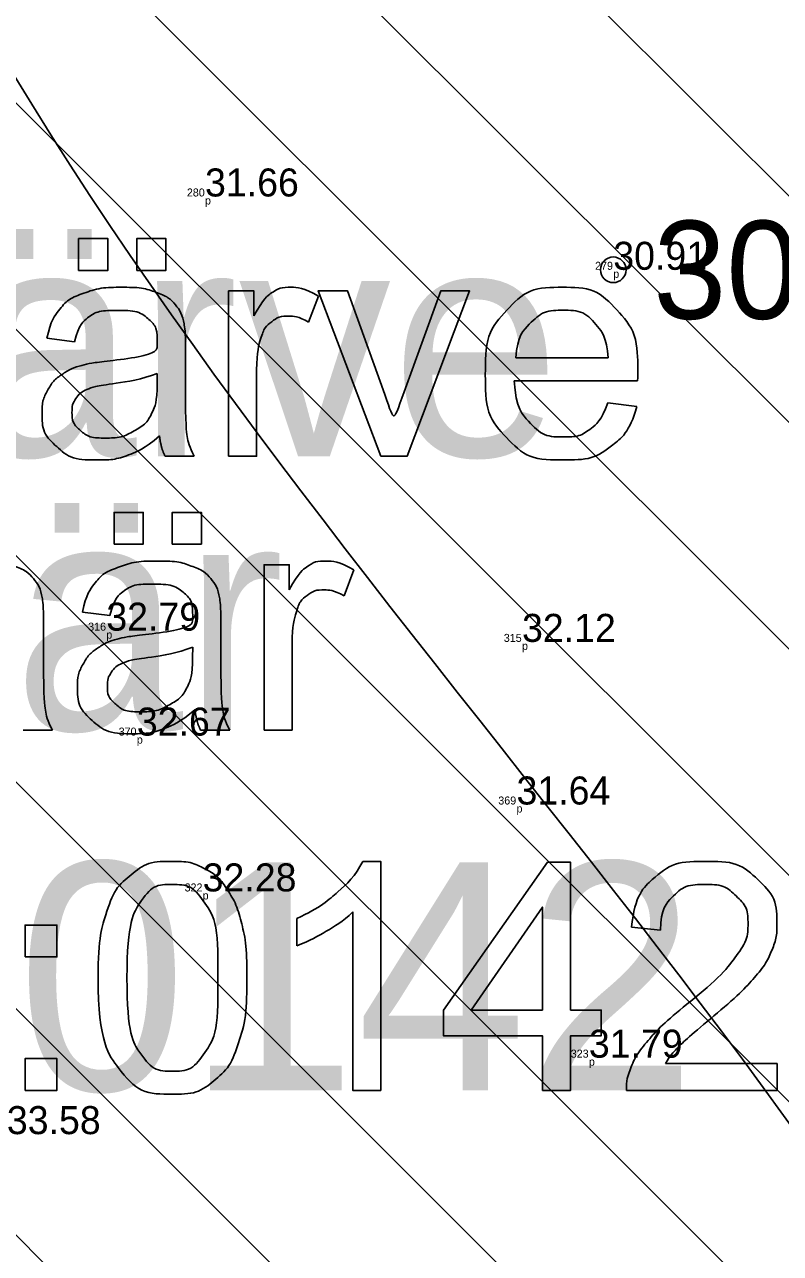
# Model space of a CAD drawing. Extents: x 700746 to 706058, y 6570320 to 6580460.
# Drawn here: x 702974.05 to 702992.92, y 6577302.59 to 6577333.29 of the extents above; entities that cross this region are included whole.
import ezdxf

# ---------------------------------------------------------------- set-up
doc = ezdxf.new("R2010")
doc.units = 0
for name, color, linetype in [('Kaevandatud ala', 7, 'Continuous'), ('kataster', 7, 'Continuous'), ('Kataster tekst', 7, 'Continuous'), ('KORGUS-EH2000', 7, 'Continuous'), ('MOOTKOOD', 7, 'Continuous'), ('MOOTKORG-EH2000', 7, 'Continuous'), ('MOOTNR', 7, 'Continuous'), ('vahekiht', 7, 'Continuous')]:
    doc.layers.add(name, color=color, linetype=linetype)

msp = doc.modelspace()

# ---------------------------------------------------------------- linework, layer by layer
at = {"layer": 'Kaevandatud ala'}
for p, q in [((702943.826, 6577361.34), (703070.403, 6577234.763)), ((702939.119, 6577360.39), (703067.389, 6577232.12)), ((702962.108, 6577360.028), (703081.396, 6577240.74)), ((702934.446, 6577359.407), (703063.902, 6577229.95)), ((702957.254, 6577359.226), (703077.113, 6577239.367)), ((702929.077, 6577359.119), (703058.822, 6577229.374)), ((702924.061, 6577358.478), (703051.767, 6577230.772)), ((702953.131, 6577357.692), (703073.417, 6577237.406)), ((702919.907, 6577356.975), (703046.785, 6577230.097))]:
    msp.add_line(p, q, dxfattribs=at)
at = {"layer": 'kataster'}
for points in [[(702975.401, 6577327.148), (702975.401, 6577327.943), (702976.131, 6577327.943), (702976.131, 6577327.148), (702975.401, 6577327.148)], [(702976.852, 6577327.148), (702976.852, 6577327.943), (702977.582, 6577327.943), (702977.582, 6577327.148), (702976.852, 6577327.148)], [(702979.146, 6577322.504), (702979.146, 6577326.635), (702979.776, 6577326.635), (702979.776, 6577326.009)], [(702981.388, 6577326.503), (702981.143, 6577325.855)], [(702982.944, 6577322.504), (702981.379, 6577326.635), (702982.118, 6577326.635), (702983.003, 6577324.161)], [(702983.527, 6577324.114), (702984.444, 6577326.635), (702985.164, 6577326.635), (702983.601, 6577322.504), (702982.944, 6577322.504)], [(702975.297, 6577325.362), (702974.611, 6577325.453)], [(702978.069, 6577325.167), (702978.069, 6577324.234)], [(702986.315, 6577324.963), (702988.622, 6577324.963)], [(702977.361, 6577324.319), (702977.365, 6577324.576)], [(702979.846, 6577324.667), (702979.846, 6577322.504), (702979.146, 6577322.504)], [(702989.356, 6577324.389), (702986.276, 6577324.389)], [(702988.614, 6577323.837), (702989.337, 6577323.746)], [(702978.29, 6577322.504), (702977.561, 6577322.504)], [(702976.285, 6577320.308), (702976.285, 6577321.103), (702977.015, 6577321.103), (702977.015, 6577320.308), (702976.285, 6577320.308)], [(702977.737, 6577320.308), (702977.737, 6577321.103), (702978.466, 6577321.103), (702978.466, 6577320.308), (702977.737, 6577320.308)], [(702980.03, 6577315.664), (702980.03, 6577319.795), (702980.66, 6577319.795), (702980.66, 6577319.169)], [(702982.272, 6577319.663), (702982.027, 6577319.015)], [(702976.181, 6577318.522), (702975.495, 6577318.613)], [(702974.526, 6577318.327), (702974.526, 6577317.394)], [(702978.953, 6577318.327), (702978.953, 6577317.394)], [(702980.73, 6577317.827), (702980.73, 6577315.664), (702980.03, 6577315.664)], [(702978.245, 6577317.479), (702978.249, 6577317.736)], [(702974.748, 6577315.664), (702974.018, 6577315.664)], [(702979.175, 6577315.664), (702978.445, 6577315.664)], [(702982.496, 6577312.382), (702982.946, 6577312.382), (702982.946, 6577306.66)], [(702986.982, 6577306.66), (702986.982, 6577308.024), (702984.51, 6577308.024), (702984.51, 6577308.667), (702987.108, 6577312.36), (702987.682, 6577312.36), (702987.682, 6577308.667), (702988.451, 6577308.667), (702988.451, 6577308.024), (702987.682, 6577308.024), (702987.682, 6577306.66), (702986.982, 6577306.66)], [(702982.946, 6577306.66), (702982.247, 6577306.66), (702982.247, 6577311.119)], [(702986.982, 6577308.667), (702986.982, 6577311.241), (702985.198, 6577308.667), (702986.982, 6577308.667)], [(702974.066, 6577309.997), (702974.066, 6577310.792), (702974.861, 6577310.792), (702974.861, 6577309.997), (702974.066, 6577309.997)], [(702980.848, 6577310.275), (702980.848, 6577310.952)], [(702989.928, 6577310.662), (702989.207, 6577310.735)], [(702974.066, 6577306.66), (702974.066, 6577307.455), (702974.861, 6577307.455), (702974.861, 6577306.66), (702974.066, 6577306.66)], [(702992.843, 6577307.334), (702992.843, 6577306.66), (702989.076, 6577306.66)], [(702990.049, 6577307.334), (702992.843, 6577307.334)]]:
    msp.add_lwpolyline(points, dxfattribs=at)
for points, degree in [([(702974.611, 6577325.453), (702974.704, 6577325.893), (702974.918, 6577326.164), (702975.131, 6577326.434), (702975.535, 6577326.58), (702975.94, 6577326.726), (702976.472, 6577326.726), (702977, 6577326.726), (702977.331, 6577326.602), (702977.661, 6577326.477), (702977.816, 6577326.289), (702977.972, 6577326.1), (702978.034, 6577325.812), (702978.069, 6577325.633), (702978.069, 6577325.167)], 3), ([(702979.776, 6577326.009), (702980.017, 6577326.447), (702980.221, 6577326.587), (702980.425, 6577326.726), (702980.67, 6577326.726), (702981.023, 6577326.726), (702981.388, 6577326.503)], 3), ([(702989.337, 6577323.746), (702989.166, 6577323.112), (702988.703, 6577322.762), (702988.241, 6577322.412), (702987.522, 6577322.412), (702986.616, 6577322.412), (702986.085, 6577322.97), (702985.555, 6577323.528), (702985.555, 6577324.534), (702985.555, 6577325.576), (702986.091, 6577326.151), (702986.627, 6577326.726), (702987.483, 6577326.726), (702988.311, 6577326.726), (702988.835, 6577326.162), (702989.36, 6577325.599), (702989.36, 6577324.576), (702989.36, 6577324.513), (702989.356, 6577324.389)], 3), ([(702977.422, 6577323.012), (702977.031, 6577322.683), (702976.672, 6577322.548), (702976.312, 6577322.412), (702975.9, 6577322.412), (702975.22, 6577322.412), (702974.854, 6577322.744), (702974.489, 6577323.076), (702974.489, 6577323.593), (702974.489, 6577323.896), (702974.627, 6577324.146), (702974.765, 6577324.397), (702974.988, 6577324.548), (702975.212, 6577324.7), (702975.492, 6577324.778), (702975.698, 6577324.832), (702976.114, 6577324.882), (702976.961, 6577324.983), (702977.361, 6577325.123), (702977.365, 6577325.268), (702977.365, 6577325.306), (702977.365, 6577325.735), (702977.167, 6577325.911), (702976.899, 6577326.149), (702976.372, 6577326.149), (702975.879, 6577326.149), (702975.644, 6577325.975), (702975.41, 6577325.802), (702975.297, 6577325.362)], 3), ([(702988.622, 6577324.963), (702988.575, 6577325.485), (702988.357, 6577325.747), (702988.023, 6577326.153), (702987.49, 6577326.153), (702987.007, 6577326.153), (702986.679, 6577325.829), (702986.35, 6577325.505), (702986.315, 6577324.963)], 3), ([(702981.143, 6577325.855), (702980.888, 6577326.005), (702980.632, 6577326.005), (702980.404, 6577326.005), (702980.222, 6577325.867), (702980.04, 6577325.729), (702979.962, 6577325.484), (702979.846, 6577325.11), (702979.846, 6577324.667)], 3), ([(702977.365, 6577324.576), (702976.984, 6577324.42), (702976.221, 6577324.312), (702975.789, 6577324.25), (702975.61, 6577324.172), (702975.431, 6577324.094), (702975.334, 6577323.945), (702975.236, 6577323.795), (702975.236, 6577323.612), (702975.236, 6577323.333), (702975.448, 6577323.146), (702975.66, 6577322.96), (702976.068, 6577322.96), (702976.472, 6577322.96), (702976.786, 6577323.137), (702977.101, 6577323.313), (702977.249, 6577323.62), (702977.361, 6577323.857), (702977.361, 6577324.319)], 3), ([(702978.069, 6577324.234), (702978.069, 6577323.259), (702978.114, 6577323), (702978.158, 6577322.741), (702978.29, 6577322.504)], 3), ([(702986.276, 6577324.389), (702986.315, 6577323.709), (702986.661, 6577323.347), (702987.007, 6577322.986), (702987.525, 6577322.986), (702987.91, 6577322.986), (702988.182, 6577323.189), (702988.454, 6577323.392), (702988.614, 6577323.837)], 3), ([(702983.003, 6577324.161), (702983.147, 6577323.76), (702983.267, 6577323.328), (702983.36, 6577323.655), (702983.527, 6577324.114)], 3), ([(702977.561, 6577322.504), (702977.452, 6577322.721), (702977.422, 6577323.012)], 2), ([(702971.068, 6577318.613), (702971.161, 6577319.053), (702971.375, 6577319.324), (702971.588, 6577319.594), (702971.993, 6577319.74), (702972.397, 6577319.886), (702972.929, 6577319.886), (702973.457, 6577319.886), (702973.788, 6577319.762), (702974.118, 6577319.637), (702974.273, 6577319.449), (702974.429, 6577319.26), (702974.491, 6577318.972), (702974.526, 6577318.793), (702974.526, 6577318.327)], 3), ([(702975.495, 6577318.613), (702975.588, 6577319.053), (702975.802, 6577319.324), (702976.015, 6577319.594), (702976.42, 6577319.74), (702976.824, 6577319.886), (702977.356, 6577319.886), (702977.884, 6577319.886), (702978.215, 6577319.762), (702978.545, 6577319.637), (702978.7, 6577319.449), (702978.856, 6577319.26), (702978.918, 6577318.972), (702978.953, 6577318.793), (702978.953, 6577318.327)], 3), ([(702980.66, 6577319.169), (702980.901, 6577319.607), (702981.105, 6577319.747), (702981.309, 6577319.886), (702981.554, 6577319.886), (702981.907, 6577319.886), (702982.272, 6577319.663)], 3), ([(702978.306, 6577316.172), (702977.915, 6577315.843), (702977.556, 6577315.708), (702977.196, 6577315.572), (702976.784, 6577315.572), (702976.104, 6577315.572), (702975.739, 6577315.904), (702975.373, 6577316.236), (702975.373, 6577316.753), (702975.373, 6577317.056), (702975.511, 6577317.306), (702975.649, 6577317.557), (702975.873, 6577317.708), (702976.096, 6577317.86), (702976.376, 6577317.938), (702976.582, 6577317.992), (702976.998, 6577318.042), (702977.845, 6577318.143), (702978.245, 6577318.283), (702978.249, 6577318.428), (702978.249, 6577318.466), (702978.249, 6577318.895), (702978.051, 6577319.071), (702977.784, 6577319.309), (702977.256, 6577319.309), (702976.763, 6577319.309), (702976.528, 6577319.135), (702976.294, 6577318.962), (702976.181, 6577318.522)], 3), ([(702982.027, 6577319.015), (702981.772, 6577319.165), (702981.516, 6577319.165), (702981.288, 6577319.165), (702981.106, 6577319.027), (702980.924, 6577318.889), (702980.846, 6577318.644), (702980.73, 6577318.27), (702980.73, 6577317.827)], 3), ([(702978.249, 6577317.736), (702977.868, 6577317.58), (702977.105, 6577317.472), (702976.673, 6577317.41), (702976.494, 6577317.332), (702976.315, 6577317.254), (702976.218, 6577317.105), (702976.12, 6577316.955), (702976.12, 6577316.772), (702976.12, 6577316.493), (702976.332, 6577316.306), (702976.544, 6577316.12), (702976.952, 6577316.12), (702977.356, 6577316.12), (702977.67, 6577316.297), (702977.985, 6577316.473), (702978.133, 6577316.78), (702978.245, 6577317.017), (702978.245, 6577317.479)], 3), ([(702974.526, 6577317.394), (702974.526, 6577316.419), (702974.571, 6577316.16), (702974.615, 6577315.901), (702974.748, 6577315.664)], 3), ([(702978.953, 6577317.394), (702978.953, 6577316.419), (702978.998, 6577316.16), (702979.042, 6577315.901), (702979.175, 6577315.664)], 3), ([(702978.445, 6577315.664), (702978.337, 6577315.881), (702978.306, 6577316.172)], 2), ([(702975.887, 6577309.471), (702975.887, 6577310.482), (702976.094, 6577311.099), (702976.302, 6577311.716), (702976.712, 6577312.049), (702977.122, 6577312.382), (702977.744, 6577312.382), (702978.202, 6577312.382), (702978.549, 6577312.197), (702978.896, 6577312.013), (702979.12, 6577311.665), (702979.345, 6577311.317), (702979.473, 6577310.818), (702979.601, 6577310.318), (702979.601, 6577309.471), (702979.601, 6577308.469), (702979.395, 6577307.852), (702979.189, 6577307.235), (702978.779, 6577306.9), (702978.369, 6577306.565), (702977.744, 6577306.565), (702976.92, 6577306.565), (702976.45, 6577307.153), (702975.887, 6577307.866), (702975.887, 6577309.471)], 3), ([(702980.848, 6577310.952), (702981.435, 6577311.228), (702981.874, 6577311.62), (702982.313, 6577312.013), (702982.496, 6577312.382)], 3), ([(702989.207, 6577310.735), (702989.281, 6577311.539), (702989.763, 6577311.961), (702990.245, 6577312.382), (702991.058, 6577312.382), (702991.878, 6577312.382), (702992.356, 6577311.927), (702992.834, 6577311.473), (702992.834, 6577310.8), (702992.834, 6577310.458), (702992.695, 6577310.128), (702992.555, 6577309.798), (702992.231, 6577309.433), (702991.906, 6577309.067), (702991.153, 6577308.43), (702990.524, 6577307.901), (702990.345, 6577307.713), (702990.166, 6577307.524), (702990.049, 6577307.334)], 3), ([(702976.608, 6577309.471), (702976.608, 6577308.065), (702976.935, 6577307.602), (702977.263, 6577307.138), (702977.744, 6577307.138), (702978.225, 6577307.138), (702978.552, 6577307.604), (702978.88, 6577308.069), (702978.88, 6577309.471), (702978.88, 6577310.879), (702978.553, 6577311.341), (702978.226, 6577311.804), (702977.736, 6577311.804), (702977.255, 6577311.804), (702976.967, 6577311.396), (702976.608, 6577310.875), (702976.608, 6577309.471)], 3), ([(702989.076, 6577306.66), (702989.069, 6577306.913), (702989.158, 6577307.147), (702989.302, 6577307.532), (702989.619, 6577307.905), (702989.937, 6577308.278), (702990.534, 6577308.767), (702991.462, 6577309.53), (702991.788, 6577309.975), (702992.113, 6577310.42), (702992.113, 6577310.817), (702992.113, 6577311.233), (702991.816, 6577311.519), (702991.519, 6577311.804), (702991.042, 6577311.804), (702990.537, 6577311.804), (702990.235, 6577311.501), (702989.932, 6577311.198), (702989.928, 6577310.662)], 3), ([(702982.247, 6577311.119), (702981.994, 6577310.878), (702981.584, 6577310.637), (702981.174, 6577310.396), (702980.848, 6577310.275)], 3)]:
    msp.add_open_spline(points, degree=degree, dxfattribs=at)
at = {"layer": 'KORGUS-EH2000'}
msp.add_circle((702988.749, 6577327.163), 0.32, dxfattribs=at)
at = {"layer": 'vahekiht'}
msp.add_open_spline([(702979.832, 6577405.847), (702968.107, 6577383.619), (702956.937, 6577340.299), (703007.686, 6577297.989), (703005.438, 6577248.778), (703018.696, 6577224.523), (703025.875, 6577210.26), (703039.06, 6577207.602), (703055.215, 6577200.514), (703065.918, 6577180.529), (703097.43, 6577186.962), (703125.436, 6577225.369), (703148.077, 6577281.443), (703138.931, 6577341.457), (703139.445, 6577382.673), (703130.544, 6577416.204), (703100.319, 6577426.617), (703061.125, 6577412.698), (703017.391, 6577461.228), (702989.678, 6577424.511), (702979.832, 6577405.847)], degree=3, dxfattribs=at)
msp.add_open_spline([(702979.832, 6577405.847), (702968.107, 6577383.619), (702956.937, 6577340.299), (703007.686, 6577297.989), (703005.438, 6577248.778), (703018.696, 6577224.523), (703025.875, 6577210.26), (703039.06, 6577207.602), (703055.215, 6577200.514), (703065.918, 6577180.529), (703097.43, 6577186.962), (703125.436, 6577225.369), (703148.077, 6577281.443), (703138.931, 6577341.457), (703139.445, 6577382.673), (703130.544, 6577416.204), (703100.319, 6577426.617), (703061.125, 6577412.698), (703017.391, 6577461.228), (702989.678, 6577424.511), (702979.832, 6577405.847)], degree=3, dxfattribs=at)

# ---------------------------------------------------------------- texts
at = {"layer": 'Kataster tekst'}
for s, p in [('Uus-Pannjärve ', (702937.026, 6577322.504)), ('Uus-Pannjärve ', (702937.026, 6577322.504)), ('liivakarjäär', (702944.114, 6577315.664)), ('liivakarjäär', (702944.114, 6577315.664)), ('22901:001:0142', (702935.717, 6577306.66))]:
    msp.add_text(s, height=5.7, dxfattribs=at).set_placement(p)
at = {"layer": 'KORGUS-EH2000'}
msp.add_text('30,91', height=2.45, dxfattribs=at).set_placement((702989.749, 6577325.938))
at = {"layer": 'MOOTKOOD'}
for p in [(702978.557, 6577328.795), (702988.749, 6577326.963), (702976.093, 6577317.947), (702986.471, 6577317.666), (702976.854, 6577315.325), (702986.333, 6577313.603), (702978.498, 6577311.431), (702988.14, 6577307.278)]:
    msp.add_text('p', height=0.2, dxfattribs=at).set_placement(p)
at = {"layer": 'MOOTKORG-EH2000'}
for s, p in [('31.66', (702978.557, 6577328.995)), ('30.91', (702988.749, 6577327.163)), ('32.79', (702976.093, 6577318.147)), ('32.12', (702986.471, 6577317.866)), ('32.67', (702976.854, 6577315.525)), ('31.64', (702986.333, 6577313.803)), ('32.28', (702978.498, 6577311.631)), ('31.79', (702988.14, 6577307.478)), ('33.58', (702973.61, 6577305.567))]:
    msp.add_text(s, height=0.7, dxfattribs=at).set_placement(p)
at = {"layer": 'MOOTNR'}
for s, p in [('280', (702978.104, 6577328.995)), ('279', (702988.295, 6577327.163)), ('316', (702975.64, 6577318.147)), ('315', (702986.016, 6577317.866)), ('370', (702976.401, 6577315.525)), ('369', (702985.879, 6577313.803)), ('322', (702978.047, 6577311.631)), ('323', (702987.687, 6577307.478))]:
    msp.add_text(s, height=0.2, dxfattribs=at).set_placement(p)

doc.saveas('drawing.dxf')
